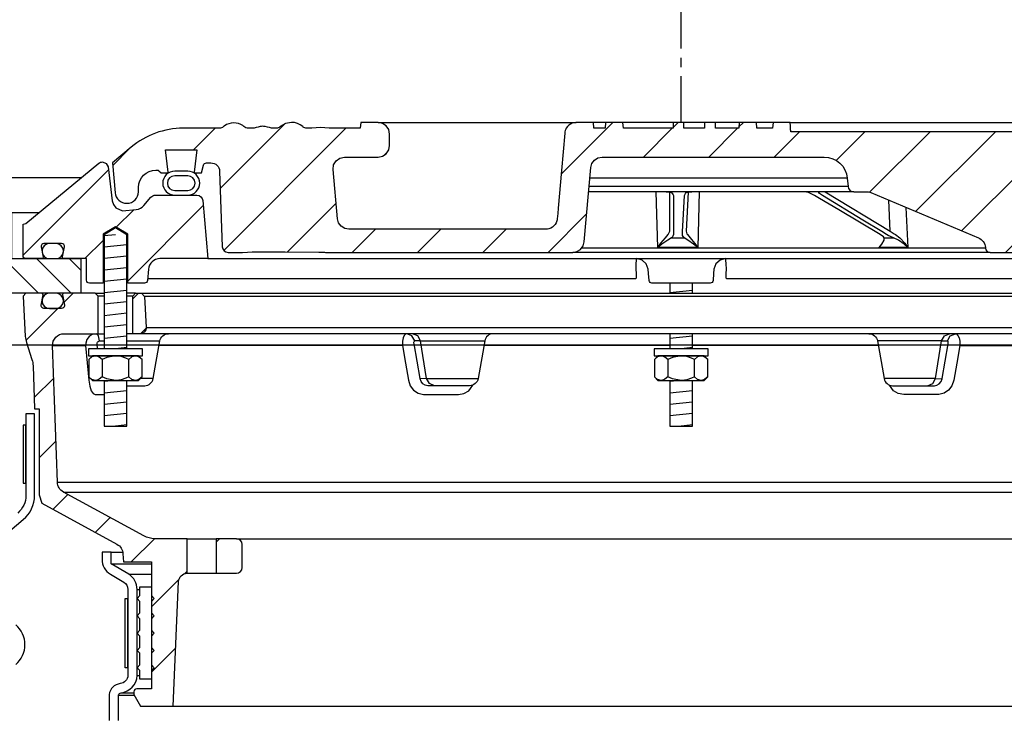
# Model space of a CAD drawing. Extents: x -169 to 7270, y -140 to 2984.
# Tile 564 of 656: x 6815.29 to 6825.95, y 416.02 to 423.53. Entities that reach past the tile are written whole.
import ezdxf

# ---------------------------------------------------------------- set-up
doc = ezdxf.new("R2010")
doc.units = 0
doc.header["$MEASUREMENT"] = 0
doc.linetypes.add('CENTER1', pattern=[0.6625, 0.5, -0.075, 0.0125, -0.075])
for name, color, linetype in [('CENTERLINE', 3, 'CENTER1'), ('MULTI-PORT-MANHOLE', 4, 'CONTINUOUS'), ('MULTI-PORT-MANHOLE-HATCH', 252, 'CONTINUOUS'), ('MULTI-PORT-SHROUD', 1, 'CONTINUOUS'), ('MULTI-PORT-SPILL-BUCKET', 1, 'CONTINUOUS'), ('MULTI-PORT-SPILL-BUCKET-HATCH', 7, 'CONTINUOUS'), ('MULTI-PORT-SPILL-BUCKET-MANHOLE', 2, 'CONTINUOUS'), ('MULTI-PORT-SPILL-BUCKET-MANHOLE-HATCH', 7, 'CONTINUOUS'), ('MULTI-PORT-SPILL-BUCKET-SHROUD', 1, 'CONTINUOUS')]:
    doc.layers.add(name, color=color, linetype=linetype)
doc.layers.add('FREEZE-LINES', color=8, linetype='CONTINUOUS', plot=False)
pattern_1 = [(45, (-1151.3131, -756.0172), (-0.35355339, 0.35355339), [])]

msp = doc.modelspace()

# ---------------------------------------------------------------- hatches: boundary and pattern name
at = {"layer": 'MULTI-PORT-MANHOLE-HATCH', "linetype": 'Continuous'}
h = msp.add_hatch(dxfattribs=at)
h.set_pattern_fill('LINE', color=256, scale=2, angle=45, style=0)
h.set_pattern_definition([(135, (14796.21675, -756.0172), (0.176776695, 0.176776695), [])])
h.paths.add_polyline_path([(6813.70183, 421.44486), (6815.20183, 421.44486), (6815.20183, 420.94486), (6815.95183, 420.94486), (6815.95183, 420.56986), (6814.82683, 420.56986), (6814.82683, 420.94486), (6814.07683, 420.94486), (6814.07683, 420.56986), (6812.95183, 420.56986), (6812.95183, 420.94486), (6813.70183, 420.94486)])
at = {"layer": 'MULTI-PORT-SPILL-BUCKET-HATCH', "linetype": 'Continuous'}
h = msp.add_hatch(dxfattribs=at)
h.set_pattern_fill('LINE', color=256, scale=4, angle=45, style=0)
h.set_pattern_definition([(45, (-1015.51055, -784.51195), (-0.35355339, 0.35355339), [])])
edge = h.paths.add_edge_path(flags=17)
edge.add_line((6816.51433, 420.13236), (6816.51433, 420.53861))
edge.add_line((6816.51433, 420.53861), (6816.54558, 420.56986))
edge.add_line((6816.54558, 420.56986), (6816.60808, 420.56986))
edge.add_line((6816.60808, 420.56986), (6816.64106, 420.53688))
edge.add_line((6816.64106, 420.53688), (6816.65881, 420.19813))
edge.add_arc((6816.5964, 420.19486), 0.0625, -89.997947, 3.00213, ccw=False)
edge.add_line((6816.5964, 420.13236), (6816.51433, 420.13236))
edge = h.paths.add_edge_path()
edge.add_line((6817.63627, 417.91361), (6817.41779, 417.91361))
edge.add_line((6817.41779, 417.91361), (6817.41779, 417.53861))
edge.add_line((6817.41779, 417.53861), (6817.63627, 417.53861))
edge.add_arc((6817.63627, 417.60111), 0.0625, 270, 360)
edge.add_line((6817.69877, 417.60111), (6817.69877, 417.85111))
edge.add_arc((6817.63627, 417.85111), 0.0625, 360, 450)
edge = h.paths.add_edge_path()
edge.add_arc((6815.77119, 420.00736), 0.125, 90, 182, ccw=False)
edge.add_line((6815.77119, 420.13236), (6816.13933, 420.13236))
edge.add_line((6816.13933, 420.13236), (6816.13933, 420.53861))
edge.add_line((6816.13933, 420.53861), (6816.10808, 420.56986))
edge.add_line((6816.10808, 420.56986), (6815.76853, 420.56986))
edge.add_arc((6815.76852, 420.55486), 0.015, 89.988796, 191.010479)
edge.add_line((6815.7538, 420.552), (6815.77497, 420.44307))
edge.add_arc((6815.7443, 420.43711), 0.03125, -90.001442, 10.998303, ccw=False)
edge.add_line((6815.7443, 420.40586), (6815.55236, 420.40586))
edge.add_arc((6815.55236, 420.43711), 0.03125, 169.000573, 270.000319, ccw=False)
edge.add_line((6815.52169, 420.44307), (6815.54286, 420.552))
edge.add_arc((6815.52776, 420.55455), 0.01532, 350.426599, 451.426344)
edge.add_line((6815.52737, 420.56986), (6815.35656, 420.56986))
edge.add_line((6815.35656, 420.56986), (6815.32847, 420.53865))
edge.add_line((6815.32847, 420.53865), (6815.35132, 420.10251))
edge.add_arc((6815.60099, 420.11559), 0.25001, 182.999594, 197.899614)
edge.add_line((6815.36308, 420.03875), (6815.42305, 419.85308))
edge.add_arc((6815.18515, 419.77624), 0.25, 1.999905, 17.899997, ccw=False)
edge.add_line((6815.435, 419.78497), (6815.45124, 419.31986))
edge.add_line((6815.45124, 419.31986), (6815.50179, 419.31986))
edge.add_line((6815.50179, 419.31986), (6815.50179, 418.38941))
edge.add_line((6815.50179, 418.38941), (6815.52924, 418.29642))
edge.add_line((6815.52924, 418.29642), (6816.34354, 417.85328))
edge.add_arc((6816.28379, 417.74349), 0.125, 2.999956, 61.445298, ccw=False)
edge.add_line((6816.40862, 417.75003), (6816.41314, 417.66361))
edge.add_line((6816.41314, 417.66361), (6816.71683, 417.66361))
edge.add_line((6816.71683, 417.66361), (6816.71683, 416.28861))
edge.add_line((6816.71683, 416.28861), (6816.55808, 416.28861))
edge.add_arc((6816.55808, 416.25736), 0.03125, 90, 180)
edge.add_line((6816.52683, 416.25736), (6816.52683, 416.22611))
edge.add_line((6816.52683, 416.22611), (6816.599, 416.10111))
edge.add_line((6816.599, 416.10111), (6816.95183, 416.10111))
edge.add_line((6816.95183, 416.10111), (6817.01068, 417.44895))
edge.add_arc((6817.10434, 417.44486), 0.09375, 90, 177.500009, ccw=False)
edge.add_line((6817.10434, 417.53861), (6817.10434, 417.91361))
edge.add_line((6817.10434, 417.91361), (6816.75394, 417.91361))
edge.add_arc((6816.75394, 418.1636), 0.25, 241.444909, 269.999756, ccw=False)
edge.add_line((6816.63444, 417.94402), (6815.7631, 418.41819))
edge.add_arc((6815.82285, 418.52799), 0.125, 182.000071, 241.445207, ccw=False)
edge.add_line((6815.69793, 418.52363), (6815.64627, 420.003))
h = msp.add_hatch(dxfattribs=at)
h.set_pattern_fill('LINE', color=256, scale=4, angle=45, style=0)
h.set_pattern_definition([(45, (-1151.3131, -756.0172), (-0.35355339, 0.35355339), [])])
edge = h.paths.add_edge_path()
edge.add_line((6816.51433, 420.13236), (6816.51433, 420.53861))
edge.add_line((6816.51433, 420.53861), (6816.54558, 420.56986))
edge.add_line((6816.54558, 420.56986), (6816.60808, 420.56986))
edge.add_line((6816.60808, 420.56986), (6816.64106, 420.53688))
edge.add_line((6816.64106, 420.53688), (6816.65881, 420.19813))
edge.add_arc((6816.5964, 420.19486), 0.0625, -89.997947, 3.00213, ccw=False)
edge.add_line((6816.5964, 420.13236), (6816.51433, 420.13236))
at = {"layer": 'MULTI-PORT-SPILL-BUCKET-MANHOLE-HATCH', "linetype": 'Continuous'}
h = msp.add_hatch(dxfattribs=at)
h.set_pattern_fill('LINE', color=256, scale=4, angle=45, style=0)
h.set_pattern_definition(pattern_1)
h.paths.add_polyline_path([(6827.44867, 421.89126, -0.40402688), (6827.54236, 421.98173), (6827.5923, 421.98173, -0.33946204), (6827.62248, 421.95857), (6827.64558, 421.87236), (6827.71433, 421.87236), (6827.72324, 421.88126), (6827.69363, 422.12236), (6828.03503, 422.12236), (6828.00542, 421.88126), (6828.01433, 421.87236), (6828.08308, 421.87236), (6828.10518, 421.89445, -0.19891237), (6828.12727, 421.90361), (6828.13933, 421.90361, -0.41421356), (6828.32683, 421.71611), (6828.32683, 421.66923, 0.41824171), (6828.45355, 421.54424, 0.39283658), (6828.57979, 421.65834), (6828.60808, 421.98173), (6828.40514, 422.15203, 0.17633049), (6827.8427, 422.35673), (6827.46012, 422.35673), (6827.45574, 422.41923), (6827.27084, 422.41923), (6827.26799, 422.37854), (6827.26515, 422.33784), (6827.2645, 422.32853), (6827.26384, 422.31924), (6823.63945, 422.31924), (6823.63815, 422.33784), (6823.6353, 422.37854), (6823.63246, 422.41923), (6823.44728, 422.41923), (6823.44291, 422.35673), (6823.27312, 422.35673), (6823.26875, 422.41923), (6823.08124, 422.41923), (6823.07687, 422.35673), (6822.82291, 422.35673), (6822.82291, 422.41923), (6822.70695, 422.41923), (6822.70695, 422.35673), (6822.48275, 422.35673), (6822.48275, 422.41923), (6822.36679, 422.41923), (6822.36679, 422.35673), (6821.82679, 422.35673), (6821.82242, 422.41923), (6821.63491, 422.41923), (6821.63054, 422.35673), (6821.5088, 422.35673), (6821.50443, 422.41923), (6821.31371, 422.41923), (6821.29226, 422.41673), (6821.27204, 422.41084), (6821.2531, 422.40161), (6821.23597, 422.38936), (6821.22116, 422.37438), (6821.20905, 422.35715), (6821.20304, 422.34545), (6821.19829, 422.33318), (6821.19461, 422.31932), (6821.19254, 422.30513), (6821.15701, 421.89899), (6821.12147, 421.49286), (6821.1164, 421.43497), (6821.11062, 421.36891), (6821.1068, 421.35294), (6821.0992, 421.33329), (6821.08843, 421.3152), (6821.07476, 421.29918), (6821.0586, 421.28566), (6821.04039, 421.27507), (6821.01304, 421.26479), (6820.9868, 421.26298), (6818.85481, 421.26298), (6818.8095, 421.27148), (6818.77036, 421.29582), (6818.74269, 421.3327), (6818.73028, 421.37709), (6818.6838, 421.90834), (6818.68996, 421.95941), (6818.71616, 422.00368), (6818.75798, 422.03365), (6818.80833, 422.04423), (6819.17038, 422.04423), (6819.21822, 422.05375), (6819.25877, 422.08085), (6819.28587, 422.1214), (6819.29539, 422.16923), (6819.29539, 422.29423), (6819.28587, 422.34207), (6819.25877, 422.38262), (6819.21822, 422.40972), (6819.17038, 422.41923), (6818.98287, 422.41923), (6818.9785, 422.35673), (6818.64209, 422.35673), (6818.59567, 422.36028), (6818.54925, 422.36393), (6818.50193, 422.36039), (6818.4539, 422.35673), (6818.39161, 422.35673), (6818.36881, 422.36279), (6818.35497, 422.37459), (6818.3286, 422.3952), (6818.29853, 422.40973), (6818.26595, 422.41728), (6818.23236, 422.41923), (6818.16709, 422.40859), (6818.11175, 422.3749), (6818.10251, 422.36693), (6818.08192, 422.35726), (6818.06726, 422.35673), (6818.03805, 422.35673), (6818.01567, 422.35849), (6817.99367, 422.36296), (6817.97189, 422.36891), (6817.95004, 422.37459), (6817.94854, 422.37492), (6817.94703, 422.37523), (6817.93465, 422.37704), (6817.92216, 422.37765), (6817.90813, 422.37688), (6817.89427, 422.37459), (6817.87242, 422.3689), (6817.85062, 422.36295), (6817.82858, 422.35849), (6817.80626, 422.35673), (6817.75678, 422.35673), (6817.73435, 422.36337), (6817.71957, 422.37401), (6817.7189, 422.37459), (6817.71228, 422.3801), (6817.70536, 422.38522), (6817.68349, 422.39791), (6817.65986, 422.40692), (6817.63438, 422.41229), (6817.60838, 422.41402), (6817.58088, 422.41209), (6817.55401, 422.40605), (6817.52838, 422.39547), (6817.50503, 422.38054), (6817.5014, 422.37762), (6817.49062, 422.36841), (6817.4681, 422.3577), (6817.45142, 422.35673), (6817.06096, 422.35673, 0.17632698), (6816.49852, 422.15202), (6816.29558, 421.98173), (6816.32387, 421.65834, 0.39283658), (6816.45011, 421.54424, 0.41824171), (6816.57683, 421.66923), (6816.57683, 421.71611, -0.41421356), (6816.76433, 421.90361), (6816.77639, 421.90361, -0.19891237), (6816.79848, 421.89445), (6816.82058, 421.87236), (6816.88933, 421.87236), (6816.89824, 421.88126), (6816.86863, 422.12236), (6817.21003, 422.12236), (6817.18042, 421.88126), (6817.18933, 421.87236), (6817.25808, 421.87236), (6817.28118, 421.95857, -0.3394582), (6817.31137, 421.98173), (6817.3613, 421.98173, -0.40402635), (6817.45499, 421.89125), (6817.48355, 421.07331, 0.40402635), (6817.54602, 421.01298), (6817.70465, 421.01298), (6817.75637, 421.01683), (6817.80809, 421.02053), (6818.16349, 421.01858), (6818.53039, 421.0169), (6818.5612, 421.01597), (6818.59192, 421.01352), (6818.6022, 421.01298), (6821.27824, 421.01298), (6821.32355, 421.02148), (6821.3627, 421.04582), (6821.39036, 421.0827), (6821.40278, 421.12709), (6821.47304, 421.93013), (6821.48545, 421.97452), (6821.51311, 422.0114), (6821.55226, 422.03573), (6821.59757, 422.04423), (6824.00244, 422.04423, -0.38887873), (6824.25149, 421.81602), (6824.25934, 421.72628, 0.38887873), (6824.3216, 421.66923), (6824.45791, 421.66923, -0.09968274), (6824.50629, 421.65949), (6825.67062, 421.17076, -0.27840381), (6825.74677, 421.0664), (6825.74745, 421.05863, 0.38887873), (6825.79726, 421.01299), (6827.35765, 421.01298, 0.40402623), (6827.42011, 421.0733)])
h = msp.add_hatch(dxfattribs=at)
h.set_pattern_fill('LINE', color=256, scale=4, angle=45, style=0)
h.set_pattern_definition(pattern_1)
edge = h.paths.add_edge_path()
edge.add_line((6817.27167, 421.5753), (6817.32683, 420.94486))
edge.add_line((6817.32683, 420.94486), (6816.80836, 420.94486))
edge.add_arc((6816.80836, 420.81986), 0.125, 89.999957, 174.999901)
edge.add_line((6816.68384, 420.83075), (6816.67308, 420.70776))
edge.add_arc((6816.64194, 420.71048), 0.03125, 270, 355, ccw=False)
edge.add_line((6816.64194, 420.67923), (6816.46053, 420.67923))
edge.add_line((6816.46053, 420.67923), (6816.46053, 421.21048))
edge.add_line((6816.46053, 421.21048), (6816.32683, 421.29082))
edge.add_line((6816.32683, 421.29082), (6816.19313, 421.21048))
edge.add_line((6816.19313, 421.21048), (6816.19313, 420.67923))
edge.add_line((6816.19313, 420.67923), (6816.04558, 420.67923))
edge.add_arc((6816.04558, 420.71048), 0.03125, 180, 270, ccw=False)
edge.add_line((6816.01433, 420.71048), (6816.01433, 420.94486))
edge.add_line((6816.01433, 420.94486), (6815.76928, 420.94486))
edge.add_arc((6815.76928, 420.96048), 0.01562, 169.000254, 270, ccw=False)
edge.add_line((6815.75395, 420.96346), (6815.77497, 421.07165))
edge.add_arc((6815.7443, 421.07761), 0.03125, 348.999407, 449.999153)
edge.add_line((6815.7443, 421.10886), (6815.55236, 421.10886))
edge.add_arc((6815.55236, 421.07761), 0.03125, 89.998557, 190.998303)
edge.add_line((6815.52169, 421.07165), (6815.54286, 420.96272))
edge.add_arc((6815.52813, 420.95986), 0.01501, -89.975776, 10.991064, ccw=False)
edge.add_line((6815.52813, 420.94486), (6815.35808, 420.94486))
edge.add_arc((6815.35808, 420.97611), 0.03125, 180, 270, ccw=False)
edge.add_line((6815.32683, 420.97611), (6815.32683, 421.31986))
edge.add_line((6815.32683, 421.31986), (6815.35515, 421.32517))
edge.add_line((6815.35515, 421.32517), (6816.14612, 421.97727))
edge.add_arc((6816.18579, 421.92898), 0.0625, 90, 129.399472, ccw=False)
edge.add_line((6816.18579, 421.99148), (6816.22656, 421.97615))
edge.add_line((6816.22656, 421.97615), (6816.24733, 421.93767))
edge.add_line((6816.24733, 421.93767), (6816.29262, 421.57072))
edge.add_line((6816.29262, 421.57072), (6816.30453, 421.53057))
edge.add_line((6816.30453, 421.53057), (6816.32962, 421.49671))
edge.add_line((6816.32962, 421.49671), (6816.40183, 421.46391))
edge.add_line((6816.40183, 421.46391), (6816.55095, 421.47696))
edge.add_arc((6816.54005, 421.60149), 0.125, 274.999649, 319.999859)
edge.add_line((6816.63581, 421.52114), (6816.7104, 421.61003))
edge.add_arc((6816.75827, 421.56986), 0.0625, 89.998431, 139.998976, ccw=False)
edge.add_line((6816.75828, 421.63236), (6817.20941, 421.63236))
edge.add_arc((6817.20941, 421.56986), 0.0625, 5, 90, ccw=False)

# ---------------------------------------------------------------- linework, layer by layer
at = {"layer": 'CENTERLINE', "flags": 128}
msp.add_lwpolyline([(6822.45183, 422.41923), (6822.45183, 439.73881), (6830.54082, 447.8278), (6830.54082, 465.14738)], dxfattribs=at)
at = {"layer": 'FREEZE-LINES', "linetype": 'Continuous'}
msp.add_line((7225.69428, 420.00736), (6181.69428, 420.00736), dxfattribs=at)
at = {"layer": 'MULTI-PORT-MANHOLE', "linetype": 'Continuous'}
msp.add_line((6815.95518, 421.81986), (6812.94848, 421.81986), dxfattribs=at)
at = {"layer": 'MULTI-PORT-MANHOLE', "color": 7, "linetype": 'Continuous'}
msp.add_line((6815.20183, 421.44486), (6815.50032, 421.44486), dxfattribs=at)
at = {"layer": 'MULTI-PORT-MANHOLE', "linetype": 'Continuous'}
msp.add_lwpolyline([(6813.70183, 421.44486), (6815.20183, 421.44486), (6815.20183, 420.94486), (6815.95183, 420.94486), (6815.95183, 420.56986), (6814.82683, 420.56986), (6814.82683, 420.94486), (6814.07683, 420.94486), (6814.07683, 420.56986), (6812.95183, 420.56986), (6812.95183, 420.94486), (6813.70183, 420.94486)], close=True, dxfattribs=at)
at = {"layer": 'MULTI-PORT-SHROUD', "color": 1, "linetype": 'Continuous'}
for points in [[(6814.6957, 417.58801), (6815.32904, 418.11944, 0.22169529), (6815.45183, 418.38277), (6815.45183, 419.26619), (6815.35808, 419.26619), (6815.35808, 418.38277, -0.22169529), (6815.26878, 418.19126)], [(6815.24717, 416.55074, 0.46630723), (6815.24717, 416.98164)]]:
    msp.add_lwpolyline(points, format="xyb", dxfattribs=at)
at = {"layer": 'MULTI-PORT-SHROUD', "color": 7, "linetype": 'Continuous'}
msp.add_lwpolyline([(6815.35808, 418.51619), (6815.35808, 419.14119), (6815.32808, 419.14119), (6815.32808, 418.51619)], close=True, dxfattribs=at)
at = {"layer": 'MULTI-PORT-SPILL-BUCKET', "color": 7, "linetype": 'Continuous'}
for p, q in [((6816.10808, 420.56986), (6816.20363, 420.56986)), ((6816.20363, 420.53861), (6816.13933, 420.53861)), ((6816.54558, 420.56986), (6816.45003, 420.56986)), ((6816.51433, 420.53861), (6816.45003, 420.53861)), ((6816.60808, 420.56986), (6828.29558, 420.56986)), ((6828.2626, 420.53688), (6816.64106, 420.53688)), ((6816.65881, 420.19813), (6828.24485, 420.19813)), ((6816.12036, 420.13236), (6816.17493, 420.13236)), ((6816.12036, 420.13236), (6816.20363, 420.13236)), ((6828.45363, 420.13236), (6816.45003, 420.13236)), ((6815.64627, 420.003), (6816.00451, 420.003)), ((6816.1557, 420.05489), (6816.20363, 420.05489)), ((6816.45003, 420.05489), (6816.80795, 420.05489)), ((6819.43362, 420.003), (6816.7988, 420.003)), ((6819.63055, 420.05489), (6819.56733, 420.05489)), ((6819.63055, 420.05489), (6820.32573, 420.05489)), ((6822.32863, 420.003), (6820.31658, 420.003)), ((6824.58708, 420.003), (6822.57503, 420.003)), ((6825.27311, 420.05489), (6824.57793, 420.05489)), ((6825.27311, 420.05489), (6825.33633, 420.05489)), ((6825.47004, 420.003), (6828.10486, 420.003)), ((6816.73609, 419.64733), (6816.5978, 419.64733)), ((6819.69695, 419.64733), (6819.6255, 419.64513)), ((6819.69695, 419.64733), (6820.25386, 419.64733)), ((6825.20671, 419.64733), (6824.6498, 419.64733)), ((6825.20671, 419.64733), (6825.27816, 419.64513)), ((6815.69793, 418.52363), (6829.20573, 418.52363)), ((6815.7631, 418.41819), (6829.14056, 418.41819)), ((6817.10434, 417.91361), (6817.41779, 417.91361)), ((6817.63627, 417.91361), (6827.26739, 417.91361)), ((6817.10434, 417.53861), (6817.41779, 417.53861)), ((6816.95183, 416.10111), (6827.95183, 416.10111))]:
    msp.add_line(p, q, dxfattribs=at)
at = {"layer": 'MULTI-PORT-SPILL-BUCKET', "color": 2, "linetype": 'Continuous'}
for p, q in [((6816.18249, 419.85318), (6816.18249, 419.66504)), ((6816.47117, 419.66504), (6816.47117, 419.85318)), ((6822.30749, 419.85318), (6822.30749, 419.66504)), ((6822.59617, 419.66504), (6822.59617, 419.85318))]:
    msp.add_line(p, q, dxfattribs=at)
for points in [[(6816.45003, 419.96986), (6816.45003, 421.20454), (6816.32683, 421.27857), (6816.20363, 421.20454), (6816.20363, 419.96986)], [(6822.32863, 420.67923), (6822.32863, 420.56986)], [(6822.57503, 420.56986), (6822.57503, 420.67923)], [(6822.32863, 420.13236), (6822.32863, 419.96986)], [(6822.57503, 419.96986), (6822.57503, 420.13236)], [(6816.61551, 419.85318), (6816.58542, 419.87807), (6816.5524, 419.89186), (6816.54334, 419.89186), (6816.54334, 419.89186), (6816.50582, 419.88085), (6816.47117, 419.85318), (6816.43877, 419.86794), (6816.38833, 419.88441), (6816.33416, 419.89175), (6816.32683, 419.89186), (6816.23382, 419.87512), (6816.18249, 419.85318), (6816.15241, 419.87807), (6816.11939, 419.89186), (6816.11032, 419.89186), (6816.07281, 419.88085), (6816.03815, 419.85318)], [(6822.74051, 419.85318), (6822.71042, 419.87807), (6822.6774, 419.89186), (6822.66834, 419.89186), (6822.66834, 419.89186), (6822.63082, 419.88085), (6822.59617, 419.85318), (6822.56377, 419.86794), (6822.51333, 419.88441), (6822.45916, 419.89175), (6822.45183, 419.89186), (6822.35882, 419.87512), (6822.30749, 419.85318), (6822.27741, 419.87807), (6822.24439, 419.89186), (6822.23532, 419.89186), (6822.19781, 419.88085), (6822.16315, 419.85318)], [(6816.61551, 419.66504), (6816.58542, 419.64015), (6816.5524, 419.62636), (6816.54334, 419.62636), (6816.54334, 419.62636), (6816.50582, 419.63737), (6816.47117, 419.66504), (6816.43877, 419.65028), (6816.38833, 419.63381), (6816.33416, 419.62647), (6816.32683, 419.62636), (6816.23382, 419.6431), (6816.18249, 419.66504), (6816.15241, 419.64015), (6816.11939, 419.62636), (6816.11032, 419.62636), (6816.07281, 419.63737), (6816.03815, 419.66504)], [(6822.74051, 419.66504), (6822.71042, 419.64015), (6822.6774, 419.62636), (6822.66834, 419.62636), (6822.66834, 419.62636), (6822.63082, 419.63737), (6822.59617, 419.66504), (6822.56377, 419.65028), (6822.51333, 419.63381), (6822.45916, 419.62647), (6822.45183, 419.62636), (6822.35882, 419.6431), (6822.30749, 419.66504), (6822.27741, 419.64015), (6822.24439, 419.62636), (6822.23532, 419.62636), (6822.19781, 419.63737), (6822.16315, 419.66504)], [(6816.20363, 419.62636), (6816.20363, 419.13249), (6816.45003, 419.13249), (6816.45003, 419.62636)], [(6822.32863, 419.62636), (6822.32863, 419.13249), (6822.57503, 419.13249), (6822.57503, 419.62636)]]:
    msp.add_lwpolyline(points, dxfattribs=at)
at = {"layer": 'MULTI-PORT-SPILL-BUCKET', "linetype": 'Continuous'}
for points in [[(6815.64627, 420.00299, -0.42447482), (6815.77119, 420.13236), (6816.13933, 420.13236), (6816.13933, 420.53861), (6816.10808, 420.56986), (6815.76853, 420.56986, 0.47174628), (6815.7538, 420.552), (6815.77497, 420.44307, -0.47162926), (6815.7443, 420.40586), (6815.55236, 420.40586, -0.47162926), (6815.52169, 420.44307), (6815.54286, 420.552, 0.47162926), (6815.52737, 420.56986), (6815.35656, 420.56986), (6815.32847, 420.53865), (6815.35132, 420.10251, 0.06510535), (6815.36308, 420.03875), (6815.42305, 419.85308, -0.06948876), (6815.435, 419.78497), (6815.45124, 419.31986), (6815.50179, 419.31986), (6815.50179, 418.38941), (6815.52924, 418.29642), (6816.34354, 417.85328, -0.26069176), (6816.40862, 417.75003), (6816.41314, 417.66361), (6816.71683, 417.66361), (6816.71683, 416.28861), (6816.55808, 416.28861, 0.41421356), (6816.52683, 416.25736), (6816.52683, 416.22611), (6816.599, 416.10111), (6816.95183, 416.10111), (6817.01068, 417.44895, -0.40149071), (6817.10434, 417.53861), (6817.10434, 417.53861), (6817.10434, 417.91361), (6816.75394, 417.91361, -0.12524277), (6816.63444, 417.94402), (6815.7631, 418.41819, -0.265356), (6815.69793, 418.52363), (6815.64627, 420.003)], [(6816.51433, 420.13236), (6816.51433, 420.53861), (6816.54558, 420.56986), (6816.60808, 420.56986), (6816.64106, 420.53688), (6816.65881, 420.19813, -0.4296343), (6816.5964, 420.13236), (6816.51433, 420.13236)]]:
    msp.add_lwpolyline(points, format="xyb", dxfattribs=at)
at = {"layer": 'MULTI-PORT-SPILL-BUCKET', "color": 7, "linetype": 'Continuous'}
for points in [[(6815.53233, 420.48586, 0.41421356), (6815.61233, 420.40586), (6815.68433, 420.40586, 0.41421356), (6815.76433, 420.48586), (6815.76433, 420.48986, 0.41421356), (6815.68433, 420.56986), (6815.61233, 420.56986, 0.41421356), (6815.53233, 420.48986)], [(6816.45003, 419.56986), (6816.64376, 419.56986, 0.36397024), (6816.73609, 419.64733), (6816.80795, 420.05489, -0.36397024), (6816.90028, 420.13236)], [(6820.41805, 420.13236, 0.36397024), (6820.32573, 420.05489), (6820.25386, 419.64733, -0.36397024), (6820.16154, 419.56986), (6819.70936, 419.56986), (6819.68135, 419.57515), (6819.65638, 419.59044), (6819.63723, 419.61396), (6819.62595, 419.64294), (6819.62505, 419.64733), (6819.56047, 420.02255), (6819.55949, 420.03056), (6819.5595, 420.04035), (6819.56095, 420.04813), (6819.56365, 420.05314), (6819.56733, 420.05489), (6819.5377, 420.11042), (6819.48203, 420.13236), (6819.47103, 420.12965), (6819.45488, 420.11417), (6819.44238, 420.08661), (6819.43493, 420.05011), (6819.43362, 420.003), (6819.46683, 419.8123), (6819.49902, 419.62778), (6819.51894, 419.569), (6819.5552, 419.5205), (6819.60419, 419.48727), (6819.66111, 419.47314), (6819.67097, 419.47284), (6819.85454, 419.47284), (6820.04036, 419.47284), (6820.0998, 419.48364), (6820.15245, 419.51493), (6820.19672, 419.577)], [(6824.48561, 420.13236, -0.36397024), (6824.57793, 420.05489), (6824.6498, 419.64733, 0.36397024), (6824.74212, 419.56986), (6825.1943, 419.56986), (6825.22231, 419.57515), (6825.24728, 419.59044), (6825.26643, 419.61396), (6825.27771, 419.64294), (6825.27861, 419.64733), (6825.34319, 420.02255), (6825.34417, 420.03056), (6825.34416, 420.04035), (6825.34271, 420.04813), (6825.34001, 420.05314), (6825.33633, 420.05489), (6825.36596, 420.11042), (6825.42163, 420.13236), (6825.43263, 420.12965), (6825.44878, 420.11417), (6825.46128, 420.08661), (6825.46873, 420.05011), (6825.47004, 420.003), (6825.43683, 419.8123), (6825.40464, 419.62778), (6825.38472, 419.569), (6825.34846, 419.5205), (6825.29947, 419.48727), (6825.24255, 419.47314), (6825.23269, 419.47284), (6825.04912, 419.47284), (6824.8633, 419.47284), (6824.80386, 419.48364), (6824.75121, 419.51493), (6824.70694, 419.577)]]:
    msp.add_lwpolyline(points, format="xyb", dxfattribs=at)
for points in [[(6816.1333, 419.96986), (6816.1286, 420.02255), (6816.12935, 420.03311), (6816.13337, 420.04257), (6816.14022, 420.04985), (6816.14907, 420.05404), (6816.1557, 420.05489), (6816.14342, 420.11042), (6816.12036, 420.13236), (6816.07634, 420.12324), (6816.04303, 420.10122), (6816.01861, 420.06862), (6816.00585, 420.02906), (6816.00451, 420.003), (6816.02114, 419.81847), (6816.03847, 419.62778), (6816.04877, 419.56296), (6816.06459, 419.51493), (6816.08496, 419.48364), (6816.10764, 419.47284), (6816.11817, 419.47284), (6816.20363, 419.47284)], [(6819.78224, 419.56986), (6819.72657, 419.59179), (6819.69695, 419.64733), (6819.63055, 420.05489), (6819.60093, 420.11042), (6819.54525, 420.13236)], [(6825.12142, 419.56986), (6825.17709, 419.59179), (6825.20671, 419.64733), (6825.27311, 420.05489), (6825.30273, 420.11042), (6825.35841, 420.13236)]]:
    msp.add_lwpolyline(points, dxfattribs=at)
at = {"layer": 'MULTI-PORT-SPILL-BUCKET', "color": 2, "linetype": 'Continuous'}
for points in [[(6816.03383, 419.89186), (6816.61983, 419.89186), (6816.61983, 419.96986), (6816.61983, 419.96986), (6816.03383, 419.96986)], [(6822.15883, 419.89186), (6822.74483, 419.89186), (6822.74483, 419.96986), (6822.74483, 419.96986), (6822.15883, 419.96986)], [(6816.07683, 419.89186), (6816.03815, 419.85318), (6816.03815, 419.66504), (6816.07683, 419.62636), (6816.57683, 419.62636), (6816.61551, 419.66504), (6816.61551, 419.85318), (6816.57683, 419.89186)], [(6822.20183, 419.89186), (6822.16315, 419.85318), (6822.16315, 419.66504), (6822.20183, 419.62636), (6822.70183, 419.62636), (6822.74051, 419.66504), (6822.74051, 419.85318), (6822.70183, 419.89186)], [(6816.59183, 416.48486), (6816.56058, 416.51611), (6816.59183, 416.54736), (6816.59183, 416.67236), (6816.56058, 416.70361), (6816.59183, 416.73486), (6816.59183, 416.85986), (6816.56058, 416.89111), (6816.59183, 416.92236), (6816.59183, 417.04736), (6816.56058, 417.07861), (6816.59183, 417.10986), (6816.59183, 417.23486), (6816.56058, 417.26611), (6816.59183, 417.29736), (6816.59183, 417.39111), (6816.71683, 417.39111), (6816.71683, 417.29736), (6816.74808, 417.26611), (6816.71683, 417.23486), (6816.71683, 417.10986), (6816.74808, 417.07861), (6816.71683, 417.04736), (6816.71683, 416.92236), (6816.74808, 416.89111), (6816.71683, 416.85986), (6816.71683, 416.73486), (6816.74808, 416.70361), (6816.71683, 416.67236), (6816.71683, 416.54736), (6816.74808, 416.51611), (6816.71683, 416.48486), (6816.71683, 416.39111), (6816.59183, 416.39111)]]:
    msp.add_lwpolyline(points, close=True, dxfattribs=at)
at = {"layer": 'MULTI-PORT-SPILL-BUCKET', "linetype": 'Continuous'}
msp.add_lwpolyline([(6817.63627, 417.91361), (6817.41779, 417.91361), (6817.41779, 417.53861), (6817.63627, 417.53861, 0.41421356), (6817.69877, 417.60111), (6817.69877, 417.85111, 0.41421356)], format="xyb", close=True, dxfattribs=at)
at = {"layer": 'MULTI-PORT-SPILL-BUCKET-HATCH', "color": 7, "linetype": 'Continuous'}
for p, q in [((6816.32683, 421.20454), (6816.20422, 421.19177)), ((6816.44944, 421.09385), (6816.20422, 421.0683)), ((6816.44944, 420.97038), (6816.20422, 420.94483)), ((6816.44944, 420.84691), (6816.20422, 420.82136)), ((6816.44944, 420.72344), (6816.20422, 420.69789)), ((6816.44944, 420.59997), (6816.20422, 420.57443)), ((6816.44944, 420.47651), (6816.20422, 420.45096)), ((6816.44944, 420.35304), (6816.20422, 420.32749)), ((6816.44944, 420.22957), (6816.20422, 420.20402)), ((6816.44944, 420.1061), (6816.20422, 420.08055)), ((6816.44944, 419.98263), (6816.32683, 419.96986))]:
    msp.add_line(p, q, dxfattribs=at)
at = {"layer": 'MULTI-PORT-SPILL-BUCKET-HATCH', "linetype": 'Continuous'}
for p, q in [((6822.57444, 420.59997), (6822.32922, 420.57443)), ((6822.57444, 420.1061), (6822.32923, 420.08055)), ((6822.57444, 419.98263), (6822.45183, 419.96986))]:
    msp.add_line(p, q, dxfattribs=at)
at = {"layer": 'MULTI-PORT-SPILL-BUCKET-HATCH', "color": 7}
for p, q in [((6816.32683, 419.62636), (6816.20422, 419.61359)), ((6816.44944, 419.51567), (6816.20422, 419.49012)), ((6816.44944, 419.3922), (6816.20422, 419.36665)), ((6816.44944, 419.26873), (6816.20422, 419.24318)), ((6816.44944, 419.14526), (6816.32683, 419.13249))]:
    msp.add_line(p, q, dxfattribs=at)
at = {"layer": 'MULTI-PORT-SPILL-BUCKET-HATCH'}
for p, q in [((6822.45183, 419.62636), (6822.32923, 419.61359)), ((6822.57444, 419.51567), (6822.32923, 419.49012)), ((6822.57444, 419.3922), (6822.32922, 419.36665)), ((6822.57444, 419.26873), (6822.32922, 419.24318)), ((6822.57444, 419.14526), (6822.45183, 419.13249))]:
    msp.add_line(p, q, dxfattribs=at)
at = {"layer": 'MULTI-PORT-SPILL-BUCKET-MANHOLE', "color": 7, "linetype": 'Continuous'}
for p, q in [((6819.17038, 422.41923), (6821.31708, 422.41923)), ((6821.63491, 422.41923), (6821.50443, 422.41923)), ((6822.36679, 422.41923), (6821.82242, 422.41923)), ((6822.70695, 422.41923), (6822.48275, 422.41923)), ((6823.08124, 422.41923), (6822.82291, 422.41923)), ((6823.44728, 422.41923), (6823.26875, 422.41923)), ((6823.63246, 422.41923), (6827.27077, 422.4182)), ((6824.25149, 421.81602), (6821.46305, 421.81602)), ((6824.3216, 421.66923), (6821.45021, 421.66923)), ((6824.25934, 421.72628), (6821.4552, 421.72628)), ((6824.71564, 421.24304), (6824.70094, 421.57779)), ((6824.88717, 421.49962), (6824.90578, 421.0664)), ((6824.65241, 421.17076), (6824.75174, 421.17076)), ((6815.53233, 421.02886), (6815.53233, 421.02486)), ((6825.74745, 421.05863), (6821.3723, 421.05863)), ((6817.32683, 420.94486), (6827.57683, 420.94486)), ((6825.79726, 421.01299), (6821.27826, 421.01299))]:
    msp.add_line(p, q, dxfattribs=at)
at = {"layer": 'MULTI-PORT-SPILL-BUCKET-MANHOLE', "linetype": 'Continuous'}
for points in [[(6821.31318, 422.41917), (6821.29226, 422.41673), (6821.27204, 422.41084), (6821.2531, 422.40161), (6821.23597, 422.38936), (6821.22116, 422.37438), (6821.20905, 422.35715), (6821.20304, 422.34545), (6821.19829, 422.33318), (6821.19461, 422.31932), (6821.19254, 422.30513), (6821.15701, 421.89899), (6821.12147, 421.49286), (6821.1164, 421.43497), (6821.11134, 421.37709), (6821.10966, 421.3649), (6821.1068, 421.35294), (6821.0992, 421.33329), (6821.08843, 421.3152), (6821.07476, 421.29918), (6821.0586, 421.28566), (6821.04039, 421.27507), (6821.02068, 421.26766), (6821.0039, 421.26416), (6820.9868, 421.26298), (6818.85481, 421.26298), (6818.8095, 421.27148), (6818.77036, 421.29582), (6818.74269, 421.3327), (6818.73028, 421.37709), (6818.6838, 421.90834), (6818.68996, 421.95941), (6818.71616, 422.00368), (6818.75798, 422.03365), (6818.80833, 422.04423), (6819.17038, 422.04423), (6819.21822, 422.05375), (6819.25877, 422.08085), (6819.28587, 422.1214), (6819.29539, 422.16923), (6819.29539, 422.29423), (6819.28587, 422.34207), (6819.25877, 422.38262), (6819.21822, 422.40972), (6819.17038, 422.41923), (6818.98287, 422.41923), (6818.9785, 422.35673), (6818.64209, 422.35673), (6818.59567, 422.36028), (6818.54925, 422.36393), (6818.50193, 422.36039), (6818.4539, 422.35673), (6818.39895, 422.35673), (6818.39345, 422.35698), (6818.38799, 422.35769), (6818.37772, 422.36042), (6818.36806, 422.36482), (6818.3612, 422.36928), (6818.35497, 422.37459), (6818.3286, 422.3952), (6818.29853, 422.40973), (6818.26595, 422.41728), (6818.23236, 422.41923), (6818.16709, 422.40859), (6818.11124, 422.37459), (6818.1094, 422.37287), (6818.10749, 422.37122), (6818.09876, 422.36517), (6818.08915, 422.36065), (6818.08281, 422.35868), (6818.07629, 422.35738), (6818.07179, 422.35689), (6818.06726, 422.35673), (6818.03805, 422.35673), (6818.01567, 422.35849), (6817.99367, 422.36296), (6817.97189, 422.36891), (6817.95004, 422.37459), (6817.94854, 422.37492), (6817.94703, 422.37523), (6817.93465, 422.37704), (6817.92216, 422.37765), (6817.90813, 422.37688), (6817.89427, 422.37459), (6817.87242, 422.3689), (6817.85062, 422.36295), (6817.82858, 422.35849), (6817.80626, 422.35673), (6817.76607, 422.35673), (6817.76493, 422.35674), (6817.76378, 422.35677), (6817.75179, 422.35821), (6817.74022, 422.36163), (6817.72938, 422.36695), (6817.71958, 422.374), (6817.71924, 422.37429), (6817.7189, 422.37459), (6817.71228, 422.3801), (6817.70536, 422.38522), (6817.68349, 422.39791), (6817.65986, 422.40692), (6817.63438, 422.41229), (6817.60838, 422.41402), (6817.58088, 422.41209), (6817.55401, 422.40605), (6817.52838, 422.39547), (6817.50503, 422.38054), (6817.5014, 422.37762), (6817.49785, 422.37459), (6817.49246, 422.37029), (6817.48668, 422.36653), (6817.47575, 422.36134), (6817.46411, 422.35803), (6817.45784, 422.3571), (6817.45151, 422.35674), (6817.45109, 422.35674), (6817.45068, 422.35673), (6817.06096, 422.35673, 0.17632698), (6816.49852, 422.15202), (6816.29558, 421.98173), (6816.32387, 421.65834, 0.38887873), (6816.4484, 421.54423), (6816.45183, 421.54423, 0.41421356), (6816.57683, 421.66923), (6816.57683, 421.71611, -0.41421356), (6816.76433, 421.90361), (6816.77639, 421.90361, -0.19891237), (6816.79848, 421.89445), (6816.82058, 421.87236), (6816.88933, 421.87236), (6816.89824, 421.88126), (6816.86863, 422.12236), (6817.21003, 422.12236), (6817.18042, 421.88126), (6817.18933, 421.87236), (6817.25808, 421.87236), (6817.28118, 421.95857, -0.3394582), (6817.31137, 421.98173), (6817.3613, 421.98173, -0.40402635), (6817.45499, 421.89125), (6817.48355, 421.07331, 0.40402635), (6817.54602, 421.01298), (6817.70465, 421.01298), (6817.75637, 421.01683), (6817.80809, 421.02053), (6818.16349, 421.01858), (6818.53039, 421.0169), (6818.5612, 421.01597), (6818.59192, 421.01352), (6818.6022, 421.01298), (6818.6022, 421.01298), (6821.27824, 421.01298), (6821.32355, 421.02148), (6821.3627, 421.04582), (6821.39036, 421.0827), (6821.40278, 421.12709), (6821.47304, 421.93013), (6821.48545, 421.97452), (6821.51311, 422.0114), (6821.55226, 422.03573), (6821.59757, 422.04423), (6824.00244, 422.04423, -0.38887873), (6824.25149, 421.81602), (6824.25934, 421.72628, 0.38887873), (6824.3216, 421.66923), (6824.45791, 421.66923, -0.09968274), (6824.50629, 421.65949), (6825.67062, 421.17076, -0.27840381), (6825.74677, 421.0664), (6825.74745, 421.05863, 0.38887873), (6825.79726, 421.01299), (6827.35765, 421.01298, 0.40402623)], [(6817.27167, 421.5753), (6817.32683, 420.94486), (6816.80836, 420.94486, 0.38887845), (6816.68384, 420.83075), (6816.67308, 420.70776, -0.38887873), (6816.64194, 420.67923), (6816.46053, 420.67923), (6816.46053, 421.21048), (6816.32683, 421.29082), (6816.19313, 421.21048), (6816.19313, 420.67923), (6816.04558, 420.67923, -0.41421356), (6816.01433, 420.71048), (6816.01433, 420.94486), (6815.76928, 420.94486, -0.47162926), (6815.75395, 420.96346), (6815.77497, 421.07165, 0.47162926), (6815.7443, 421.10886), (6815.55236, 421.10886, 0.47162926), (6815.52169, 421.07165), (6815.54286, 420.96272, -0.47145376), (6815.52813, 420.94486), (6815.35808, 420.94486, -0.41421356), (6815.32683, 420.97611), (6815.32683, 421.31986), (6815.35515, 421.32517), (6816.14612, 421.97727, -0.17362646), (6816.18579, 421.99148), (6816.22656, 421.97615), (6816.24733, 421.93767), (6816.29262, 421.57072), (6816.30453, 421.53057), (6816.32962, 421.49671), (6816.40183, 421.46391), (6816.55095, 421.47696, 0.19891332), (6816.63581, 421.52114), (6816.7104, 421.61003, -0.22169716), (6816.75828, 421.63236), (6817.20941, 421.63236, -0.38887873), (6817.27167, 421.5753)]]:
    msp.add_lwpolyline(points, format="xyb", dxfattribs=at)
msp.add_lwpolyline([(6827.26384, 422.31924), (6823.63945, 422.31924), (6823.6388, 422.32853), (6823.63815, 422.33784), (6823.6353, 422.37854), (6823.63246, 422.41923), (6823.44728, 422.41923), (6823.44291, 422.35673), (6823.27312, 422.35673), (6823.26875, 422.41923), (6823.08124, 422.41923), (6823.07687, 422.35673), (6822.82291, 422.35673), (6822.82291, 422.41923), (6822.70695, 422.41923), (6822.70695, 422.35673), (6822.48275, 422.35673), (6822.48275, 422.41923), (6822.36679, 422.41923), (6822.36679, 422.35673), (6821.82679, 422.35673), (6821.82242, 422.41923), (6821.63491, 422.41923), (6821.63054, 422.35673), (6821.5088, 422.35673), (6821.50443, 422.41923), (6821.31708, 422.41923)], dxfattribs=at)
at = {"layer": 'MULTI-PORT-SPILL-BUCKET-MANHOLE', "color": 7, "linetype": 'Continuous'}
for points in [[(6817.10933, 421.89236), (6816.97998, 421.89236), (6816.96933, 421.89236, 1), (6816.96933, 421.63236), (6817.10933, 421.63236, 1), (6817.10933, 421.89236)], [(6815.53233, 421.02486, 0.41421356), (6815.61233, 420.94486), (6815.68433, 420.94486, 0.41421356), (6815.76433, 421.02486), (6815.76433, 421.02886, 0.41421356), (6815.68433, 421.10886), (6815.61233, 421.10886, 0.41421356), (6815.53233, 421.02886)], [(6828.22898, 420.72611), (6822.94319, 420.72611), (6822.9399, 420.74253), (6822.93834, 420.78316), (6822.94236, 420.83075), (6822.94078, 420.88855), (6822.93723, 420.92988), (6822.93257, 420.94486), (6822.87334, 420.92988), (6822.82831, 420.88855), (6822.80825, 420.83075), (6822.80426, 420.78316), (6822.79808, 420.70776, -0.38887873), (6822.76694, 420.67923), (6822.13672, 420.67923, -0.38887873), (6822.10558, 420.70776), (6822.0994, 420.78316), (6822.09541, 420.83075), (6822.07536, 420.88855), (6822.03032, 420.92988), (6821.97109, 420.94486), (6821.96643, 420.92988), (6821.96288, 420.88855), (6821.9613, 420.83075), (6821.96532, 420.78316), (6821.96376, 420.74253), (6821.96047, 420.72611), (6816.67468, 420.72611)]]:
    msp.add_lwpolyline(points, format="xyb", dxfattribs=at)
msp.add_lwpolyline([(6816.96933, 421.68236), (6817.10933, 421.68236, 1), (6817.10933, 421.84236), (6816.96933, 421.84236, 1)], format="xyb", close=True, dxfattribs=at)
for points in [[(6822.6494, 421.66923), (6822.63225, 421.0664), (6822.19884, 421.0664), (6822.18288, 421.66923)], [(6822.2907, 421.66916), (6822.33139, 421.66581), (6822.34975, 421.65949), (6822.36776, 421.63725), (6822.36934, 421.62795), (6822.36932, 421.59701), (6822.36924, 421.47322), (6822.3691, 421.20721), (6822.35766, 421.18067), (6822.34685, 421.17076), (6822.3072, 421.14524), (6822.24508, 421.10114), (6822.19925, 421.06671), (6822.19884, 421.0664), (6822.19915, 421.0668), (6822.23381, 421.11162), (6822.28155, 421.17037), (6822.31204, 421.20495), (6822.32816, 421.23564), (6822.32871, 421.24304), (6822.32876, 421.66603)], [(6822.55032, 421.17037), (6822.59744, 421.11162), (6822.63225, 421.0664), (6822.58614, 421.10114), (6822.5246, 421.14524), (6822.48579, 421.17076), (6822.46677, 421.19624), (6822.46544, 421.20721), (6822.46705, 421.23816), (6822.47351, 421.36197), (6822.48733, 421.62795), (6822.49869, 421.65105), (6822.5086, 421.65949), (6822.53913, 421.66759), (6822.56869, 421.66916)], [(6824.01331, 421.66923), (6824.71564, 421.24304), (6824.76096, 421.21189), (6824.77349, 421.20495), (6824.82205, 421.17037), (6824.87599, 421.11162), (6824.90555, 421.0668), (6824.59593, 421.0664), (6824.62514, 421.10114), (6824.65064, 421.14524), (6824.65241, 421.17076), (6824.64361, 421.18067), (6824.60719, 421.20721), (6824.15898, 421.47322), (6823.95038, 421.59701), (6823.89823, 421.62795), (6823.88138, 421.63725), (6823.83058, 421.65949), (6823.78839, 421.66923)], [(6824.90555, 421.0668), (6824.90578, 421.0664), (6824.90549, 421.06671), (6824.86896, 421.10114), (6824.80606, 421.14524), (6824.75174, 421.17076), (6824.69548, 421.19624), (6824.67606, 421.20721), (6824.62505, 421.23816), (6824.42101, 421.36197), (6823.98258, 421.62795), (6823.95152, 421.65105), (6823.94414, 421.65949), (6823.94521, 421.66923)], [(6822.52761, 421.66453), (6822.50549, 421.24304), (6822.51512, 421.21189), (6822.52069, 421.20495), (6822.55032, 421.17037)], [(6822.34685, 421.17076), (6822.48579, 421.17076)]]:
    msp.add_lwpolyline(points, dxfattribs=at)
at = {"layer": 'MULTI-PORT-SPILL-BUCKET-SHROUD', "color": 7, "linetype": 'Continuous'}
for p, q in [((6816.28183, 417.76611), (6816.40672, 417.76611)), ((6816.28183, 417.64079), (6816.71683, 417.64079)), ((6816.47039, 417.52831), (6816.71683, 417.52831)), ((6816.56183, 417.36375), (6816.59183, 417.36375)), ((6816.45809, 416.51611), (6816.45683, 416.51611)), ((6816.46185, 416.51611), (6816.45809, 416.51611)), ((6816.56183, 416.43201), (6816.59183, 416.43201)), ((6816.38824, 416.24502), (6816.52683, 416.24502)), ((6816.35995, 416.22018), (6816.53025, 416.22018))]:
    msp.add_line(p, q, dxfattribs=at)
at = {"layer": 'MULTI-PORT-SPILL-BUCKET-SHROUD', "color": 1, "linetype": 'Continuous'}
msp.add_lwpolyline([(6816.35995, 415.94518), (6816.35995, 416.22018, -0.33495079), (6816.38824, 416.24502, 0.37226186), (6816.56183, 416.43201), (6816.56183, 417.36375, 0.26412454), (6816.47039, 417.52831), (6816.28183, 417.64079), (6816.28183, 417.76611), (6816.18183, 417.76611), (6816.18183, 417.69048, 0.26412454), (6816.27327, 417.52946), (6816.41869, 417.44271, -0.26412454), (6816.46183, 417.3643), (6816.46183, 416.4341, -0.36520106), (6816.37818, 416.34452, 0.35854627), (6816.25995, 416.22687), (6816.25995, 415.94518, 0.41421356)], format="xyb", dxfattribs=at)
at = {"layer": 'MULTI-PORT-SPILL-BUCKET-SHROUD', "color": 7, "linetype": 'Continuous'}
msp.add_lwpolyline([(6816.45683, 417.26611), (6816.45683, 416.51611), (6816.43183, 416.51611), (6816.43183, 417.26611), (6816.45683, 417.26611), (6816.45809, 417.26611), (6816.46185, 417.26611)], dxfattribs=at)

doc.saveas('drawing.dxf')
